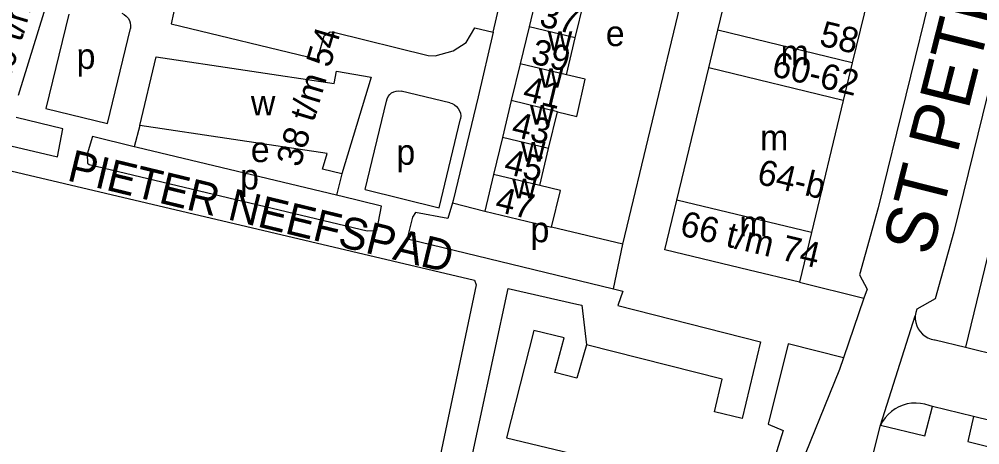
# Model space of a CAD drawing. Extents: x 162804 to 165059, y 381530 to 382901.
# Drawn here: x 163355.8 to 163507.1, y 382106.1 to 382173.1 of the extents above; entities that cross this region are included whole.
import ezdxf

# ---------------------------------------------------------------- set-up
doc = ezdxf.new("R2010")
doc.units = 0
for name, color, linetype in [('BLT_Basislijn', 7, 'Continuous'), ('BLT_Bebouwing', 7, 'Continuous'), ('BLT_Centroide', 7, 'Continuous'), ('BLT_Huisnummer', 7, 'Continuous'), ('BLT_Huisnummer_ tussenligend', 7, 'Continuous'), ('BLT_Huisnummer_reeks', 7, 'Continuous'), ('BLT_Onderverdeling_panden', 7, 'Continuous'), ('BLT_Straatnaam', 7, 'Continuous'), ('BLT_Straatnaam_hoofdweg', 7, 'Continuous'), ('BLT_Vlakafsluiter', 7, 'Continuous')]:
    doc.layers.add(name, color=color, linetype=linetype)

msp = doc.modelspace()

# ---------------------------------------------------------------- linework, layer by layer
at = {"layer": 'BLT_Basislijn'}
for p, q in [((163450.9, 382137.71), (163463.95, 382192.18)), ((163512.39, 382177.93), (163502.98, 382139.65)), ((163423.61, 382159.92), (163415.99, 382161.77)), ((163410.28, 382146.28), (163413.66, 382160.19)), ((163374.8, 382156.37), (163373.94, 382153.03)), ((163374.39, 382152.92), (163373.94, 382153.03)), ((163405.77, 382145.41), (163374.39, 382152.92)), ((163406.63, 382148.74), (163405.77, 382145.41)), ((163406.21, 382145.3), (163405.77, 382145.41)), ((163424.06, 382144.2), (163429.12, 382142.87)), ((163450.9, 382137.71), (163439.65, 382140.34)), ((163449.4, 382130.66), (163450.9, 382137.71)), ((163478.69, 382131.68), (163488.85, 382129.17)), ((163489.34, 382130.6), (163488.85, 382129.17)), ((163488.85, 382129.17), (163485.62, 382119.81)), ((163500.08, 382122.62), (163504.82, 382121.46)), ((163504.82, 382121.46), (163510.33, 382120.13)), ((163499.63, 382112.14), (163499.1, 382112.27)), ((163506.09, 382110.56), (163499.63, 382112.14)), ((163476.1, 382108.36), (163472.75, 382097.61)), ((163432.58, 382107.21), (163472.75, 382097.61))]:
    msp.add_line(p, q, dxfattribs=at)
for points in [[(163430.47, 382171.07), (163437.72, 382202.19), (163443.1, 382200.91)], [(163350, 382180.01), (163352.49, 382179.42), (163353.13, 382182.25), (163353.42, 382182.71), (163353.83, 382183.19), (163354.42, 382183.5), (163355.08, 382183.55), (163379.43, 382177.52), (163380.27, 382176.67), (163380.47, 382175.72), (163379.74, 382172.38), (163402.79, 382166.81), (163403.83, 382170.46), (163404.78, 382171.08), (163405.34, 382171.07), (163420.21, 382167.4), (163421.32, 382167.32), (163424.15, 382168.12), (163426.19, 382169.4), (163427.59, 382171.76), (163430.47, 382171.07)], [(163513.68, 382183.24), (163519.47, 382181.85), (163504.82, 382121.46)], [(163502.07, 382181.25), (163501.77, 382180.04), (163499.79, 382178.92), (163491.08, 382143.42)], [(163363.62, 382173.9), (163360.01, 382159.04), (163369.71, 382156.69), (163373.35, 382171.65)], [(163371.98, 382174.03), (163372.35, 382173.84), (163372.68, 382173.58), (163372.96, 382173.26), (163373.17, 382172.9), (163373.31, 382172.5), (163373.37, 382172.08), (163373.35, 382171.65)], [(163430.47, 382171.07), (163428.09, 382160.85), (163424.16, 382144.55), (163424.06, 382144.2)], [(163413.66, 382160.19), (163413.76, 382160.57), (163413.93, 382160.92), (163414.17, 382161.23), (163414.47, 382161.48), (163414.82, 382161.67), (163415.19, 382161.78), (163415.58, 382161.81), (163415.99, 382161.77)], [(163423.61, 382159.92), (163424.01, 382159.81), (163424.38, 382159.62), (163424.7, 382159.36), (163424.97, 382159.05), (163425.18, 382158.69), (163425.31, 382158.3), (163425.36, 382157.89), (163425.33, 382157.39)], [(163350, 382154.22), (163361.86, 382151.41), (163362.7, 382155.86), (163355.35, 382157.63)], [(163410.28, 382146.28), (163421.95, 382143.42), (163425.33, 382157.39)], [(163373.94, 382153.03), (163367.37, 382154.61), (163366.54, 382151.84), (163366.55, 382150.43), (163366.84, 382150.24), (163410.61, 382139.78), (163412.16, 382139.85), (163412.85, 382143.68), (163406.47, 382145.24), (163406.21, 382145.3)], [(163350, 382150.26), (163427.51, 382132.02), (163427.76, 382131.26), (163417.05, 382080.47), (163416.15, 382080.25), (163412.43, 382081.95), (163350, 382106.4)], [(163424.06, 382144.2), (163423.33, 382141.71), (163418.22, 382142.66), (163417.77, 382141.93), (163417.01, 382139.01), (163417.17, 382138.47), (163449.4, 382130.66)], [(163491.08, 382143.42), (163488.14, 382132.86), (163489.34, 382130.6)], [(163502.98, 382139.65), (163500.04, 382129.1), (163497.18, 382127.44)], [(163461.51, 382062.99), (163459.69, 382062.86), (163421.54, 382078.27), (163432.84, 382130.7), (163443.64, 382128.25), (163444.42, 382128.06), (163445.13, 382121.86)], [(163449.4, 382130.66), (163450.85, 382130.3), (163450.1, 382128.04), (163472.55, 382122.32), (163469.68, 382110.26), (163465.32, 382111.31), (163466.52, 382116.44), (163445.13, 382121.86)], [(163497.18, 382127.44), (163497.02, 382126.93), (163496.93, 382126.41)], [(163496.93, 382126.41), (163496.93, 382125.87), (163497.01, 382125.35), (163497.17, 382124.84), (163497.4, 382124.36), (163497.7, 382123.92), (163498.06, 382123.53), (163498.47, 382123.2), (163498.93, 382122.94), (163499.43, 382122.75), (163499.95, 382122.63), (163500.08, 382122.62)], [(163445.13, 382121.86), (163443.62, 382116.59), (163440.16, 382117.49), (163441.66, 382122.92), (163436.84, 382124.12), (163432.58, 382107.21)], [(163485.62, 382119.81), (163476.91, 382122.01), (163473.75, 382109.35), (163476.1, 382108.36)], [(163485.62, 382119.81), (163484.97, 382117.94), (163478.04, 382100.76), (163475.63, 382093.22), (163470.51, 382083.28), (163467.5, 382069.11), (163468.55, 382062.47), (163456.05, 382031.42)], [(163499.1, 382112.27), (163498.43, 382112.48), (163497.75, 382112.61), (163497.06, 382112.66), (163496.36, 382112.64), (163495.67, 382112.53), (163495, 382112.34), (163494.35, 382112.08), (163493.74, 382111.75), (163493.17, 382111.35), (163492.65, 382110.89), (163492.19, 382110.37), (163491.79, 382109.8), (163491.46, 382109.2)], [(163491.46, 382109.2), (163498.46, 382107.54), (163499.63, 382112.14)], [(163506.09, 382110.56), (163505.23, 382106.64), (163510.06, 382105.43), (163502.37, 382074.08), (163499.06, 382065.94), (163492.43, 382050.42), (163488.21, 382052.07), (163486.32, 382046.81)], [(163517.21, 382107.85), (163506.09, 382110.56)], [(163475.85, 382058.56), (163482.49, 382078.45), (163488.81, 382098.8), (163491.46, 382109.2)]]:
    msp.add_lwpolyline(points, dxfattribs=at)
at = {"layer": 'BLT_Bebouwing'}
for p, q in [((163490, 382178.66), (163487.01, 382166.25)), ((163437.51, 382177.69), (163436.11, 382171.89)), ((163443.38, 382170.14), (163444.77, 382175.94)), ((163436.11, 382171.89), (163434.71, 382166.09)), ((163464.41, 382165.42), (163465.84, 382171.35)), ((163441.98, 382164.34), (163443.38, 382170.14)), ((163374.8, 382156.37), (163377.39, 382167.15)), ((163434.71, 382166.09), (163433.31, 382160.28)), ((163459.4, 382144.61), (163464.41, 382165.42)), ((163487.01, 382166.25), (163485.58, 382160.32)), ((163433.31, 382160.28), (163431.92, 382154.48)), ((163485.58, 382160.32), (163480.57, 382139.51)), ((163439.18, 382152.73), (163440.58, 382158.53)), ((163431.92, 382154.48), (163430.52, 382148.67)), ((163437.79, 382146.92), (163439.18, 382152.73)), ((163430.52, 382148.67), (163429.12, 382142.87)), ((163429.12, 382142.87), (163439.65, 382140.34)), ((163480.57, 382139.51), (163478.69, 382131.68))]:
    msp.add_line(p, q, dxfattribs=at)
for points in [[(163465.84, 382171.35), (163468.83, 382183.76)], [(163350, 382175.97), (163354.44, 382175.3), (163354.86, 382177.27), (163360.39, 382176.39), (163355.66, 382161.1)], [(163377.39, 382167.15), (163405.4, 382162.96), (163405.79, 382164.93), (163411.25, 382163.99), (163406.63, 382148.74)], [(163440.58, 382158.53), (163443.63, 382157.79), (163444.93, 382163.65), (163441.98, 382164.34)], [(163406.63, 382148.74), (163403.6, 382149.48), (163404.34, 382151.96), (163374.8, 382156.37)], [(163439.65, 382140.34), (163441.05, 382146.14), (163437.79, 382146.92)], [(163478.69, 382131.68), (163470.78, 382133.58), (163457.51, 382136.78), (163459.4, 382144.61)]]:
    msp.add_lwpolyline(points, dxfattribs=at)
at = {"layer": 'BLT_Onderverdeling_panden'}
for p, q in [((163443.38, 382170.14), (163436.11, 382171.89)), ((163487.01, 382166.25), (163465.84, 382171.35)), ((163441.98, 382164.34), (163434.71, 382166.09)), ((163485.58, 382160.32), (163464.41, 382165.42)), ((163440.58, 382158.53), (163433.31, 382160.28)), ((163439.18, 382152.73), (163431.92, 382154.48)), ((163437.79, 382146.92), (163430.52, 382148.67)), ((163480.57, 382139.51), (163459.4, 382144.61))]:
    msp.add_line(p, q, dxfattribs=at)
at = {"layer": 'BLT_Vlakafsluiter'}
msp.add_line((163491.46, 382109.2), (163496.93, 382126.41), dxfattribs=at)

# ---------------------------------------------------------------- texts
at = {"layer": 'BLT_Centroide'}
for s, p in [('w', (163439.05, 382168.12)), ('e', (163448.19, 382168.86)), ('p', (163364.85, 382165.27)), ('m', (163475.71, 382165.84)), ('w', (163437.64, 382162.31)), ('w', (163392.3, 382157.94)), ('w', (163436.25, 382156.5)), ('m', (163472.49, 382152.47)), ('e', (163392.29, 382150.6)), ('p', (163415.21, 382150.18)), ('w', (163434.84, 382150.69)), ('p', (163390.6, 382146.29)), ('w', (163433.45, 382144.91)), ('p', (163436.33, 382137.99)), ('m', (163469.23, 382138.94))]:
    msp.add_text(s, height=4, dxfattribs=at).set_placement(p)
at = {"layer": 'BLT_Huisnummer'}
for s, rotation, p in [('37', 346.4545, (163437.55, 382172.04)), ('41', 346.4545, (163434.93, 382160.33)), ('47', 346.4619, (163430.58, 382142.92))]:
    msp.add_text(s, height=4, rotation=rotation, dxfattribs=at).set_placement(p)
at = {"layer": 'BLT_Huisnummer_ tussenligend'}
for s, p in [('39', (163436.23, 382166.19)), ('43', (163433.16, 382154.72)), ('45', (163431.97, 382148.87))]:
    msp.add_text(s, height=4, rotation=346.4545, dxfattribs=at).set_placement(p)
at = {"layer": 'BLT_Huisnummer_reeks'}
for s, rotation, p in [('20 t/m 36', 73.2389, (163353.98, 382162.26)), ('58', 346.4576, (163481.65, 382169)), ('38 t/m 54', 73.2389, (163400.03, 382149.65)), ('60-62', 346.4576, (163474.14, 382164.2)), ('64-b', 346.4576, (163471.82, 382147.24)), ('66 t/m 74', 346.4527, (163459.67, 382139.12))]:
    msp.add_text(s, height=4, rotation=rotation, dxfattribs=at).set_placement(p)
at = {"layer": 'BLT_Straatnaam'}
msp.add_text('PIETER NEEFSPAD', height=5, rotation=346.3764, dxfattribs=at).set_placement((163363.18, 382147.75))
at = {"layer": 'BLT_Straatnaam_hoofdweg'}
msp.add_text('ST PETRUS CANISIUSLAAN', height=8, rotation=75.8593, dxfattribs=at).set_placement((163499.45, 382135.62))

doc.saveas('drawing.dxf')
